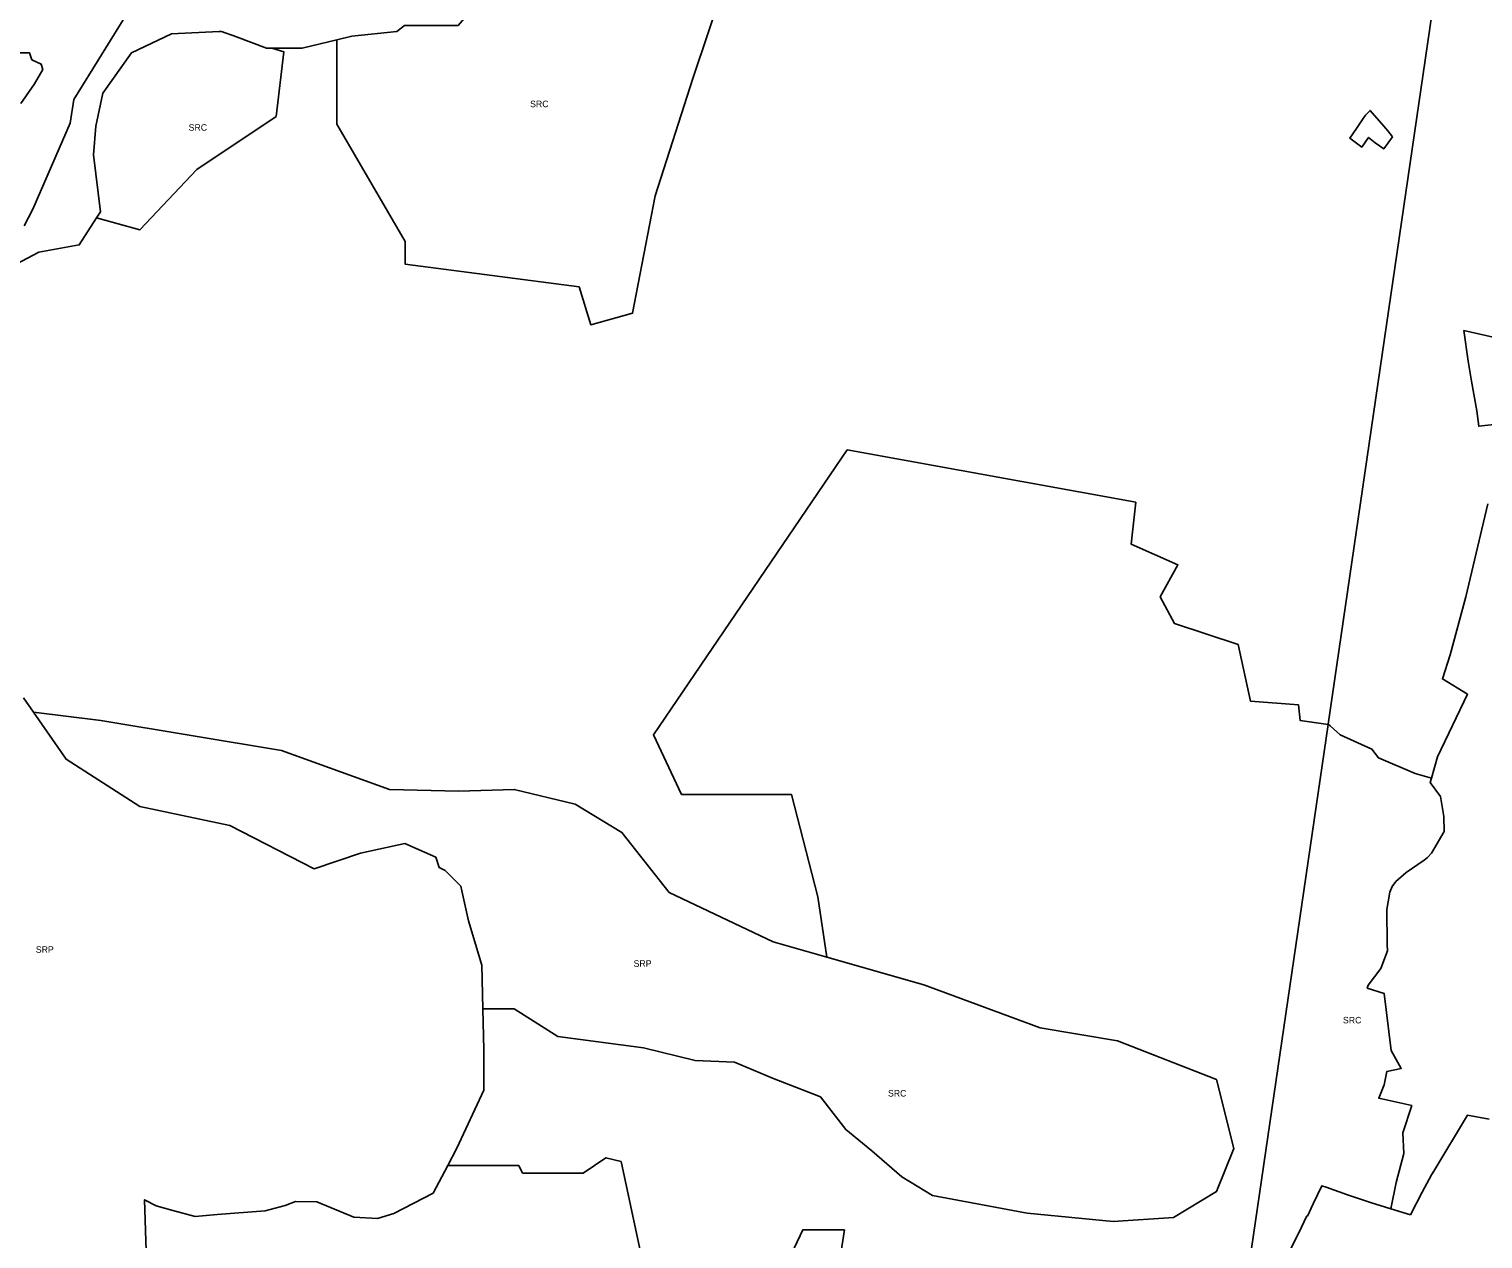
# Model space of a CAD drawing. Extents: x 598968 to 613553, y 4409678 to 4430833.
# Drawn here: x 601335 to 604005, y 4411701 to 4413923 of the extents above; entities that cross this region are included whole.
import ezdxf

# ---------------------------------------------------------------- set-up
doc = ezdxf.new("R2010")
doc.units = 0
for name, color, linetype in [('1', 7, 'Continuous'), ('Sòl Rústic Comú', 7, 'Continuous'), ('Sòl Rústic Protegit', 7, 'Continuous')]:
    doc.layers.add(name, color=color, linetype=linetype)

msp = doc.modelspace()

# ---------------------------------------------------------------- linework, layer by layer
at = {"layer": '1'}
msp.add_lwpolyline([(603838.8201, 4413725.4802), (603830.7701, 4413736.4802), (603823.3051, 4413744.8352), (603798.0101, 4413773.7402), (603789.6801, 4413764.9902), (603785.1301, 4413759.1202), (603772.9451, 4413740.8252), (603760.7601, 4413722.5302), (603782.7801, 4413706.4202), (603795.3271, 4413724.3222), (603807.2801, 4413714.1902), (603823.0901, 4413703.1302), (603823.1401, 4413703.2002), (603830.9801, 4413714.3402)], close=True, dxfattribs=at)
for points in [[(604037.3129, 4413354.2012), (603970.3929, 4413369.2812), (603978.2857, 4413313.4568), (603984.2957, 4413276.7766), (603993.9137, 4413222.0278), (603997.6223, 4413193.5886), (604036.7329, 4413198.1912)], [(604013.9117, 4413051.4568), (603973.8567, 4412880.4188), (603945.2329, 4412773.9212), (603930.8129, 4412729.6312), (603976.8029, 4412701.4912), (603921.4737, 4412586.4568), (603910.5749, 4412547.615), (603908.2857, 4412539.4568), (603927.2237, 4412513.9568), (603933.5987, 4412476.9568), (603934.2857, 4412449.4568), (603910.6893, 4412409.6672), (603903.4471, 4412401.8458), (603897.0741, 4412396.9212), (603864.1729, 4412373.8622), (603845.0629, 4412357.4418), (603838.3229, 4412348.5922), (603834.4117, 4412337.9568), (603828.6329, 4412306.4818), (603829.2879, 4412241.9402), (603829.8729, 4412230.4822), (603817.5429, 4412197.9218), (603794.2429, 4412167.4122), (603792.6129, 4412161.5812), (603823.6229, 4412152.0412), (603836.6041, 4412047.1778), (603855.0987, 4412014.4568), (603828.4107, 4412008.4568), (603823.7341, 4411984.0178), (603813.7263, 4411959.6388), (603874.4241, 4411946.1578), (603858.3841, 4411896.2678), (603859.7519, 4411858.1494), (603846.0179, 4411804.7298), (603835.8053, 4411756.253), (603871.88, 4411745.5201), (603893.8866, 4411786.9473), (603910.94, 4411818.7101), (603914.9909, 4411825.4285), (603976.72, 4411928.2801), (604016.56, 4411920.9701)]]:
    msp.add_lwpolyline(points, dxfattribs=at)
at = {"layer": 'Sòl Rústic Comú'}
for points in [[(601325.1143, 4412695.1848), (601343.3643, 4412668.6848), (601466.9905, 4412653.185), (601799.1813, 4412598.1854), (601996.9331, 4412526.6856), (602124.4969, 4412523.6858), (602226.3105, 4412526.6858), (602337.9365, 4412499.686), (602423.9997, 4412447.686), (602511.0003, 4412337.186), (602701.6269, 4412246.6862), (602800.5653, 4412218.6864), (602784.0655, 4412329.6864), (602735.3783, 4412517.6866), (602533.6261, 4412517.6862), (602482.0011, 4412626.6864), (602837.6943, 4413150.1872), (603367.5743, 4413054.188), (603359.1365, 4412977.1878), (603445.1373, 4412939.188), (603412.5743, 4412880.6878), (603438.6367, 4412831.6878), (603555.7629, 4412792.688), (603578.5127, 4412688.6878), (603666.3261, 4412682.188), (603669.6385, 4412653.188), (603720.8977, 4412645.8096), (603720.9937, 4412646.4674), (604038.3309, 4414818.1252)], [(604038.3309, 4414818.1252), (603720.9937, 4412646.4674), (603724.6451, 4412643.7992), (603743.0779, 4412627.0946), (603801.2565, 4412600.5976), (603813.3529, 4412584.4692), (603880.7479, 4412555.6682), (603910.5749, 4412547.615), (603921.4737, 4412586.4568), (603976.8029, 4412701.4912), (603930.8129, 4412729.6312), (603945.2329, 4412773.9212), (603973.8567, 4412880.4188), (604013.9117, 4413051.4568)], [(602610.1325, 4413999.1878), (602554.5063, 4413832.1876), (602484.9423, 4413616.6872), (602443.1911, 4413401.187), (602366.6903, 4413380.1868), (602345.8153, 4413449.6868), (602025.8745, 4413491.6864), (602025.8747, 4413533.1866), (601900.6867, 4413748.6866), (601900.6871, 4413860.1866), (601900.6873, 4413903.6866), (601836.6241, 4413888.1866), (601780.9985, 4413888.1866), (601803.3113, 4413881.1866), (601789.3731, 4413762.6864), (601643.3087, 4413665.1862), (601538.9947, 4413554.1858), (601459.3065, 4413576.1858), (601427.4309, 4413526.6856), (601353.3677, 4413513.6856), (601270.6791, 4413470.1854)], [(601320.2433, 4413786.1858), (601345.1813, 4413822.6858), (601360.3065, 4413848.686), (601357.8065, 4413858.686), (601340.6813, 4413866.6858), (601335.9313, 4413879.6858), (601315.4937, 4413879.6858)], [(604036.7329, 4413198.1912), (603997.6223, 4413193.5886), (603993.9137, 4413222.0278), (603984.2957, 4413276.7766), (603978.2857, 4413313.4568), (603970.3929, 4413369.2812), (604037.3129, 4413354.2012)], [(603561.9809, 4411558.283), (603720.8977, 4412645.8096), (603669.6385, 4412653.188), (603666.3261, 4412682.188), (603578.5127, 4412688.6878), (603555.7629, 4412792.688), (603438.6367, 4412831.6878), (603412.5743, 4412880.6878), (603445.1373, 4412939.188), (603359.1365, 4412977.1878), (603367.5743, 4413054.188), (602837.6943, 4413150.1872), (602482.0011, 4412626.6864), (602533.6261, 4412517.6862), (602735.3783, 4412517.6866), (602784.0655, 4412329.6864), (602800.5653, 4412218.6864), (602978.3795, 4412167.6866), (603191.8815, 4412088.6868), (603334.1953, 4412065.187), (603516.0095, 4411993.6872), (603547.6343, 4411867.187), (603516.0087, 4411788.187), (603436.9451, 4411740.6868), (603326.2565, 4411733.1866), (603168.1299, 4411748.6864), (602994.1907, 4411780.6862), (602938.1277, 4411815.1862), (602882.7523, 4411862.6862), (602835.3145, 4411902.1862), (602788.6267, 4411962.1862), (602700.8135, 4411996.686), (602630.5003, 4412025.686), (602558.4371, 4412028.6858), (602463.5611, 4412052.1858), (602306.3097, 4412073.1856), (602226.3089, 4412123.6854), (602168.7459, 4412123.6854), (602170.4331, 4412048.1854), (602170.4329, 4411974.1852), (602120.9319, 4411867.6852), (602104.2441, 4411836.185), (602234.5579, 4411836.1852), (602241.4955, 4411822.1852), (602352.8091, 4411822.1854), (602394.4971, 4411850.1854), (602422.3725, 4411843.1854), (602457.1223, 4411683.1854)], [(603645.3201, 4411668.5602), (603671.7301, 4411722.6602), (603681.8801, 4411743.3602), (603682.8401, 4411743.1402), (603693.7101, 4411765.6102), (603709.2701, 4411798.7502), (603717.1001, 4411795.9802), (603756.4901, 4411781.9702), (603798.7601, 4411767.8002), (603835.8053, 4411756.253), (603846.0179, 4411804.7298), (603859.7519, 4411858.1494), (603858.3841, 4411896.2678), (603874.4241, 4411946.1578), (603813.7263, 4411959.6388), (603823.7341, 4411984.0178), (603828.4107, 4412008.4568), (603855.0987, 4412014.4568), (603836.6041, 4412047.1778), (603823.6229, 4412152.0412), (603792.6129, 4412161.5812), (603794.2429, 4412167.4122), (603817.5429, 4412197.9218), (603829.8729, 4412230.4822), (603829.2879, 4412241.9402), (603828.6329, 4412306.4818), (603834.4117, 4412337.9568), (603838.3229, 4412348.5922), (603845.0629, 4412357.4418), (603864.1729, 4412373.8622), (603897.0741, 4412396.9212), (603903.4471, 4412401.8458), (603910.6893, 4412409.6672), (603934.2857, 4412449.4568), (603933.5987, 4412476.9568), (603927.2237, 4412513.9568), (603908.2857, 4412539.4568), (603910.5749, 4412547.615), (603880.7479, 4412555.6682), (603813.3529, 4412584.4692), (603801.2565, 4412600.5976), (603743.0779, 4412627.0946), (603724.6451, 4412643.7992), (603720.9937, 4412646.4674), (603720.8977, 4412645.8096), (603561.9809, 4411558.283)], [(602457.1223, 4411683.1854), (602422.3725, 4411843.1854), (602394.4971, 4411850.1854), (602352.8091, 4411822.1854), (602241.4955, 4411822.1852), (602234.5579, 4411836.1852), (602104.2441, 4411836.185), (602077.1811, 4411785.185), (602005.1177, 4411748.1848), (601974.9299, 4411738.6848), (601931.4295, 4411741.1848), (601863.7413, 4411769.1846), (601824.5535, 4411770.1846), (601805.6157, 4411762.6846), (601769.1153, 4411752.6846), (601680.8019, 4411746.1844), (601640.6139, 4411742.1844), (601599.1135, 4411753.1842), (601568.9257, 4411762.1842), (601547.3631, 4411773.1842), (601554.2999, 4411566.684)], [(602700.5619, 4411599.6856), (602756.1879, 4411717.6858), (602832.7513, 4411717.686), (602797.9375, 4411495.1856)], [(602797.9375, 4411495.1856), (602832.7513, 4411717.686), (602756.1879, 4411717.6858), (602700.5619, 4411599.6856)]]:
    msp.add_lwpolyline(points, dxfattribs=at)
for points in [[(601900.6873, 4413903.6866), (601900.6871, 4413860.1866), (601900.6867, 4413748.6866), (602025.8747, 4413533.1866), (602025.8745, 4413491.6864), (602345.8153, 4413449.6868), (602366.6903, 4413380.1868), (602443.1911, 4413401.187), (602484.9423, 4413616.6872), (602554.5063, 4413832.1876), (602610.1325, 4413999.1878), (602575.3827, 4414117.6878), (602397.8811, 4414179.1876), (602319.9427, 4414149.1876), (602228.5041, 4414136.1874), (602184.9411, 4414101.6872), (602150.1279, 4414044.6872), (602138.3153, 4414032.6872), (602206.7535, 4414027.1872), (602123.2523, 4413929.687), (602024.7513, 4413929.6868), (602010.8135, 4413918.6868), (601928.0627, 4413910.1868)], [(601780.9985, 4413888.1866), (601771.3735, 4413888.1866), (601715.9979, 4413908.6864), (601688.6227, 4413918.6864), (601684.4977, 4413918.6864), (601597.1843, 4413914.1862), (601523.1833, 4413879.6862), (601470.9325, 4413805.686), (601457.8697, 4413744.686), (601453.4943, 4413692.1858), (601466.5567, 4413587.6858), (601459.3065, 4413576.1858), (601538.9947, 4413554.1858), (601643.3087, 4413665.1862), (601789.3731, 4413762.6864), (601803.3113, 4413881.1866)], [(603838.8201, 4413725.4802), (603830.9801, 4413714.3402), (603823.1401, 4413703.2002), (603823.0901, 4413703.1302), (603807.2801, 4413714.1902), (603795.3271, 4413724.3222), (603782.7801, 4413706.4202), (603760.7601, 4413722.5302), (603772.9451, 4413740.8252), (603785.1301, 4413759.1202), (603789.6801, 4413764.9902), (603798.0101, 4413773.7402), (603823.3051, 4413744.8352), (603830.7701, 4413736.4802)]]:
    msp.add_lwpolyline(points, close=True, dxfattribs=at)
at = {"layer": 'Sòl Rústic Protegit'}
for points in [[(601518.9183, 4413957.6614), (601417.3069, 4413793.686), (601410.7441, 4413750.1858), (601342.1803, 4413592.6856), (601326.1175, 4413561.6856)], [(601326.1175, 4413561.6856), (601342.1803, 4413592.6856), (601410.7441, 4413750.1858), (601417.3069, 4413793.686), (601518.9183, 4413957.6614)], [(601270.6791, 4413470.1854), (601353.3677, 4413513.6856), (601427.4309, 4413526.6856), (601459.3065, 4413576.1858), (601466.5567, 4413587.6858), (601453.4943, 4413692.1858), (601457.8697, 4413744.686), (601470.9325, 4413805.686), (601523.1833, 4413879.6862), (601597.1843, 4413914.1862), (601684.4977, 4413918.6864), (601688.6227, 4413918.6864), (601715.9979, 4413908.6864), (601771.3735, 4413888.1866), (601780.9985, 4413888.1866), (601836.6241, 4413888.1866), (601900.6873, 4413903.6866), (601928.0627, 4413910.1868), (602010.8135, 4413918.6868), (602024.7513, 4413929.6868)], [(601315.4937, 4413879.6858), (601335.9313, 4413879.6858), (601340.6813, 4413866.6858), (601357.8065, 4413858.686), (601360.3065, 4413848.686), (601345.1813, 4413822.6858), (601320.2433, 4413786.1858)], [(601554.2999, 4411566.684), (601547.3631, 4411773.1842), (601568.9257, 4411762.1842), (601599.1135, 4411753.1842), (601640.6139, 4411742.1844), (601680.8019, 4411746.1844), (601769.1153, 4411752.6846), (601805.6157, 4411762.6846), (601824.5535, 4411770.1846), (601863.7413, 4411769.1846), (601931.4295, 4411741.1848), (601974.9299, 4411738.6848), (602005.1177, 4411748.1848), (602077.1811, 4411785.185), (602104.2441, 4411836.185), (602120.9319, 4411867.6852), (602170.4329, 4411974.1852), (602170.4331, 4412048.1854), (602168.7459, 4412123.6854), (602166.9337, 4412204.1854), (602142.1213, 4412285.6856), (602129.8713, 4412340.6856), (602127.9963, 4412349.1856), (602099.6837, 4412377.6856), (602088.3085, 4412383.1856), (602081.9961, 4412402.1856), (602025.3081, 4412427.1854), (601943.9321, 4412409.6854), (601858.9311, 4412381.1852), (601703.8673, 4412460.185), (601538.4283, 4412495.1848), (601403.4271, 4412582.1848), (601343.3643, 4412668.6848), (601325.1143, 4412695.1848)]]:
    msp.add_lwpolyline(points, dxfattribs=at)
msp.add_lwpolyline([(602800.5653, 4412218.6864), (602701.6269, 4412246.6862), (602511.0003, 4412337.186), (602423.9997, 4412447.686), (602337.9365, 4412499.686), (602226.3105, 4412526.6858), (602124.4969, 4412523.6858), (601996.9331, 4412526.6856), (601799.1813, 4412598.1854), (601466.9905, 4412653.185), (601343.3643, 4412668.6848), (601403.4271, 4412582.1848), (601538.4283, 4412495.1848), (601703.8673, 4412460.185), (601858.9311, 4412381.1852), (601943.9321, 4412409.6854), (602025.3081, 4412427.1854), (602081.9961, 4412402.1856), (602088.3085, 4412383.1856), (602099.6837, 4412377.6856), (602127.9963, 4412349.1856), (602129.8713, 4412340.6856), (602142.1213, 4412285.6856), (602166.9337, 4412204.1854), (602168.7459, 4412123.6854), (602226.3089, 4412123.6854), (602306.3097, 4412073.1856), (602463.5611, 4412052.1858), (602558.4371, 4412028.6858), (602630.5003, 4412025.686), (602700.8135, 4411996.686), (602788.6267, 4411962.1862), (602835.3145, 4411902.1862), (602882.7523, 4411862.6862), (602938.1277, 4411815.1862), (602994.1907, 4411780.6862), (603168.1299, 4411748.6864), (603326.2565, 4411733.1866), (603436.9451, 4411740.6868), (603516.0087, 4411788.187), (603547.6343, 4411867.187), (603516.0095, 4411993.6872), (603334.1953, 4412065.187), (603191.8815, 4412088.6868), (602978.3795, 4412167.6866)], close=True, dxfattribs=at)

# ---------------------------------------------------------------- texts
at = {"layer": 'Sòl Rústic Comú'}
for p in [(602255.4096, 4413779.6872), (601628.4028, 4413736.4361), (603748.1333, 4412096.9888), (602912.5709, 4411962.6862)]:
    msp.add_text('SRC', height=12, dxfattribs=at).set_placement(p)
at = {"layer": 'Sòl Rústic Protegit'}
for p in [(601347.7058, 4412226.6842), (602445.4993, 4412200.9357)]:
    msp.add_text('SRP', height=12, dxfattribs=at).set_placement(p)

doc.saveas('drawing.dxf')
